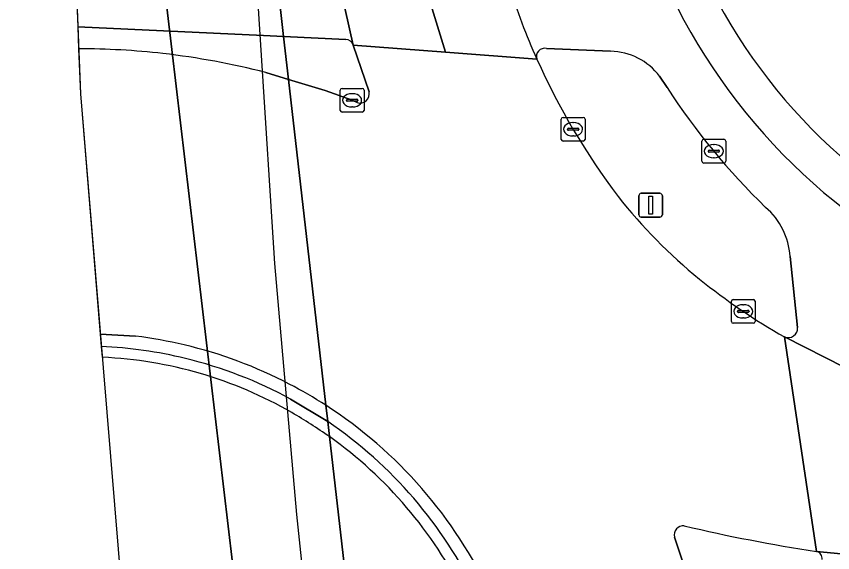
# Model space of a CAD drawing. Extents: x 159262 to 160143, y 383399 to 384319.
# Drawn here: x 159262.15 to 159296.55, y 384001.77 to 384024.37 of the extents above; entities that cross this region are included whole.
import ezdxf

# ---------------------------------------------------------------- set-up
doc = ezdxf.new("R2010")
doc.units = 0
for name, color, linetype in [('IMGEO_Berm_open', 7, 'Continuous'), ('IMGEO_Dek', 7, 'Continuous'), ('IMGEO_Erf', 7, 'Continuous'), ('IMGEO_Fietspad_gesloten', 7, 'Continuous'), ('IMGEO_Kolk', 7, 'Continuous'), ('IMGEO_Lichtmast', 7, 'Continuous'), ('IMGEO_Lijnafwatering', 7, 'Continuous'), ('IMGEO_Muur', 7, 'Continuous'), ('IMGEO_Rijbaan_lokaal_gesloten', 7, 'Continuous'), ('IMGEO_Rijbaan_regionaal_gesloten', 7, 'Continuous'), ('IMGEO_Verkeerseiland_gesloten', 7, 'Continuous'), ('IMGEO_Verkeerseiland_open', 7, 'Continuous'), ('IMGEO_Voetpad_open', 7, 'Continuous')]:
    doc.layers.add(name, color=color, linetype=linetype)

msp = doc.modelspace()

# ---------------------------------------------------------------- linework, layer by layer
at = {"layer": 'IMGEO_Berm_open'}
for points in [[(159267.175, 384010.894), (159265.684, 384010.984), (159265.727, 384010.461)], [(159273.708, 384008.245), (159275.272, 384007.293), (159275.193, 384007.98)], [(159275.193, 384007.98), (159275.272, 384007.293)]]:
    msp.add_lwpolyline(points, dxfattribs=at)
for centre, radius, start, end in [((159264.827, 383991.955), 19.084, 76.6848, 82.9322), ((159264.894, 383991.948), 18.533, 76.3421, 87.4231), ((159264.819, 383991.922), 19.118, 62.4817, 76.6843), ((159264.897, 383992.003), 18.478, 61.5221, 76.3112), ((159265.029, 383992.291), 18.694, 57.0633, 62.5303), ((159264.826, 383991.933), 19.105, 24.9781, 57.1371), ((159264.907, 383992.024), 18.455, 25.6068, 55.8296)]:
    msp.add_arc(centre, radius, start, end, dxfattribs=at)
at = {"layer": 'IMGEO_Dek'}
for points in [[(159264.521, 384029.334), (159264.847, 384021.099), (159265.765, 384010.003)], [(159275.344, 384006.661), (159275.272, 384007.293), (159275.193, 384007.98), (159273.618, 384021.71), (159273.411, 384023.519), (159273.135, 384025.928), (159273.049, 384026.674), (159272.841, 384028.487), (159272.829, 384028.919), (159272.531, 384028.933), (159272.263, 384028.946), (159264.521, 384029.334)]]:
    msp.add_lwpolyline(points, dxfattribs=at)
for centre, radius, start, end in [((159265.012, 383992.547), 17.472, 59.9588, 87.5303), ((159262.409, 383988.13), 22.599, 55.0842, 59.8519)]:
    msp.add_arc(centre, radius, start, end, dxfattribs=at)
at = {"layer": 'IMGEO_Erf'}
msp.add_arc((159312.763, 384036.443), 23.976, 200.3186, 285.1442, dxfattribs=at)
at = {"layer": 'IMGEO_Fietspad_gesloten'}
msp.add_lwpolyline([(159264.64, 384026.331), (159264.735, 384023.931), (159272.564, 384023.559), (159273.411, 384023.519), (159273.135, 384025.928), (159272.423, 384025.962)], close=True, dxfattribs=at)
for points in [[(159275.283, 384025.826), (159273.135, 384025.928), (159273.411, 384023.519), (159276.028, 384023.395)], [(159276.345, 384023.159), (159275.671, 384026.179)], [(159284.487, 384023.015), (159287.19, 384022.9)], [(159289.258, 384021.845), (159289.574, 384021.367)], [(159294.759, 384014.257), (159295.074, 384011.255)], [(159294.52, 384010.86), (159297.928, 384009.134), (159297.737, 384009.425), (159297.433, 384012.595)], [(159298.976, 384001.529), (159295.871, 384001.827)]]:
    msp.add_lwpolyline(points, dxfattribs=at)
for centre, radius, start, end in [((159312.785, 384036.454), 25.618, 200.5991, 242.7939), ((159304.274, 384031.803), 22.201, 196.0367, 204.5807), ((159276.019, 384023.052), 0.344, 18.2296, 88.4366), ((159284.409, 384022.681), 0.343, 76.9415, 199.1266), ((159287.142, 384020.252), 2.649, 36.9803, 88.9625), ((159314.758, 384037.853), 30.1, 213.2105, 225.6779), ((159291.781, 384014.056), 2.985, 3.8648, 49.3097), ((159294.675, 384011.229), 0.4, 247.2101, 3.7674), ((159295.799, 384001.525), 0.311, 351.514, 76.5473)]:
    msp.add_arc(centre, radius, start, end, dxfattribs=at)
at = {"layer": 'IMGEO_Kolk'}
for p, q in [((159275.799, 384020.407), (159275.799, 384021.259)), ((159275.874, 384021.333), (159276.726, 384021.333)), ((159276.287, 384021.113), (159276.312, 384021.113)), ((159276.8, 384021.259), (159276.8, 384020.407)), ((159276.058, 384020.827), (159276.058, 384020.839)), ((159276.496, 384020.79), (159276.098, 384020.79)), ((159276.101, 384020.876), (159276.499, 384020.876)), ((159276.542, 384020.839), (159276.542, 384020.827)), ((159276.31, 384020.553), (159276.285, 384020.553)), ((159276.726, 384020.333), (159275.874, 384020.333)), ((159285.188, 384020.112), (159286.04, 384020.112)), ((159285.113, 384019.186), (159285.113, 384020.038)), ((159285.601, 384019.892), (159285.626, 384019.892)), ((159286.114, 384020.038), (159286.114, 384019.186)), ((159285.372, 384019.606), (159285.372, 384019.618)), ((159285.81, 384019.569), (159285.412, 384019.569)), ((159285.415, 384019.655), (159285.813, 384019.655)), ((159285.856, 384019.618), (159285.856, 384019.606)), ((159286.04, 384019.112), (159285.188, 384019.112)), ((159285.624, 384019.332), (159285.599, 384019.332)), ((159291.043, 384018.264), (159291.043, 384019.116)), ((159291.118, 384019.19), (159291.97, 384019.19)), ((159292.044, 384019.116), (159292.044, 384018.264)), ((159291.302, 384018.684), (159291.302, 384018.696)), ((159291.345, 384018.733), (159291.743, 384018.733)), ((159291.531, 384018.97), (159291.556, 384018.97)), ((159291.786, 384018.696), (159291.786, 384018.684)), ((159291.74, 384018.647), (159291.342, 384018.647)), ((159291.554, 384018.41), (159291.529, 384018.41)), ((159291.97, 384018.19), (159291.118, 384018.19)), ((159292.284, 384011.514), (159292.284, 384012.366)), ((159292.359, 384012.44), (159293.211, 384012.44)), ((159292.772, 384012.22), (159292.797, 384012.22)), ((159293.285, 384012.366), (159293.285, 384011.514)), ((159292.543, 384011.934), (159292.543, 384011.946)), ((159292.981, 384011.897), (159292.583, 384011.897)), ((159292.586, 384011.983), (159292.984, 384011.983)), ((159293.027, 384011.946), (159293.027, 384011.934)), ((159292.795, 384011.66), (159292.77, 384011.66)), ((159293.211, 384011.44), (159292.359, 384011.44))]:
    msp.add_line(p, q, dxfattribs=at)
for points in [[(159275.799, 384020.407), (159275.799, 384021.259)], [(159275.874, 384021.333), (159276.726, 384021.333)], [(159276.8, 384021.259), (159276.8, 384020.407)], [(159276.726, 384020.333), (159275.874, 384020.333)], [(159285.188, 384020.112), (159286.04, 384020.112)], [(159285.113, 384019.186), (159285.113, 384020.038)], [(159286.114, 384020.038), (159286.114, 384019.186)], [(159286.04, 384019.112), (159285.188, 384019.112)], [(159291.043, 384018.264), (159291.043, 384019.116)], [(159291.118, 384019.19), (159291.97, 384019.19)], [(159292.044, 384019.116), (159292.044, 384018.264)], [(159291.97, 384018.19), (159291.118, 384018.19)], [(159292.284, 384011.514), (159292.284, 384012.366)], [(159292.359, 384012.44), (159293.211, 384012.44)], [(159293.285, 384012.366), (159293.285, 384011.514)], [(159293.211, 384011.44), (159292.359, 384011.44)]]:
    msp.add_lwpolyline(points, dxfattribs=at)
for centre, radius, start, end in [((159275.876, 384021.257), 0.0765, 91.552, 178.448), ((159275.876, 384021.257), 0.0765, 91.552, 178.448), ((159276.724, 384021.257), 0.0765, 1.552, 88.448), ((159276.724, 384021.257), 0.0765, 1.552, 88.448), ((159276.098, 384020.836), 0.0403, 85.8775, 175.7526), ((159276.095, 384020.826), 0.0366, 178.938, 274.7102), ((159276.499, 384020.833), 0.043, 264.8664, 352.4533), ((159276.503, 384020.838), 0.0386, 1.7309, 96.639), ((159275.876, 384020.409), 0.0765, 181.552, 268.448), ((159275.876, 384020.409), 0.0765, 181.552, 268.448), ((159276.724, 384020.409), 0.0765, 271.552, 358.448), ((159276.724, 384020.409), 0.0765, 271.552, 358.448), ((159285.19, 384020.036), 0.0765, 91.552, 178.448), ((159285.19, 384020.036), 0.0765, 91.552, 178.448), ((159286.038, 384020.036), 0.0765, 1.552, 88.448), ((159286.038, 384020.036), 0.0765, 1.552, 88.448), ((159285.412, 384019.615), 0.0403, 85.8775, 175.7526), ((159285.409, 384019.605), 0.0366, 178.938, 274.7102), ((159285.813, 384019.612), 0.043, 264.8664, 352.4533), ((159285.817, 384019.617), 0.0386, 1.7309, 96.639), ((159285.19, 384019.188), 0.0765, 181.552, 268.448), ((159285.19, 384019.188), 0.0765, 181.552, 268.448), ((159286.038, 384019.188), 0.0765, 271.552, 358.448), ((159286.038, 384019.188), 0.0765, 271.552, 358.448), ((159291.12, 384019.114), 0.0765, 91.552, 178.448), ((159291.12, 384019.114), 0.0765, 91.552, 178.448), ((159291.968, 384019.114), 0.0765, 1.552, 88.448), ((159291.968, 384019.114), 0.0765, 1.552, 88.448), ((159291.342, 384018.693), 0.0403, 85.8775, 175.7526), ((159291.747, 384018.695), 0.0386, 1.7309, 96.639), ((159291.339, 384018.683), 0.0366, 178.938, 274.7102), ((159291.743, 384018.69), 0.043, 264.8664, 352.4533), ((159291.12, 384018.266), 0.0765, 181.552, 268.448), ((159291.12, 384018.266), 0.0765, 181.552, 268.448), ((159291.968, 384018.266), 0.0765, 271.552, 358.448), ((159291.968, 384018.266), 0.0765, 271.552, 358.448), ((159292.361, 384012.364), 0.0765, 91.552, 178.448), ((159292.361, 384012.364), 0.0765, 91.552, 178.448), ((159293.209, 384012.364), 0.0765, 1.552, 88.448), ((159293.209, 384012.364), 0.0765, 1.552, 88.448), ((159292.583, 384011.943), 0.0403, 85.8775, 175.7526), ((159292.58, 384011.933), 0.0366, 178.938, 274.7102), ((159292.984, 384011.94), 0.043, 264.8664, 352.4533), ((159292.988, 384011.945), 0.0386, 1.7309, 96.639), ((159292.361, 384011.516), 0.0765, 181.552, 268.448), ((159292.361, 384011.516), 0.0765, 181.552, 268.448), ((159293.209, 384011.516), 0.0765, 271.552, 358.448), ((159293.209, 384011.516), 0.0765, 271.552, 358.448)]:
    msp.add_arc(centre, radius, start, end, dxfattribs=at)
for centre, major_axis, ratio, start_param, end_param in [((159276.286, 384020.833), (-0.387, 0.002), 0.722429, 4.712389, 7.853982), ((159276.311, 384020.833), (-0.39, 0.002), 0.717154, 1.570796, 4.712389), ((159285.6, 384019.612), (-0.387, 0.002), 0.722429, 4.712389, 7.853982), ((159285.625, 384019.612), (-0.39, 0.002), 0.717154, 1.570796, 4.712389), ((159291.53, 384018.69), (-0.387, 0.002), 0.722429, 4.712389, 7.853982), ((159291.555, 384018.69), (-0.39, 0.002), 0.717154, 1.570796, 4.712389), ((159292.771, 384011.94), (-0.387, 0.002), 0.722429, 4.712389, 7.853982), ((159292.796, 384011.94), (-0.39, 0.002), 0.717154, 1.570796, 4.712389)]:
    msp.add_ellipse(centre, major_axis=major_axis, ratio=ratio, start_param=start_param, end_param=end_param, dxfattribs=at)
at = {"layer": 'IMGEO_Lichtmast'}
for p, q in [((159288.384, 384016.014), (159288.384, 384016.814)), ((159288.384, 384016.814), (159288.384, 384016.014)), ((159288.484, 384016.914), (159289.274, 384016.914)), ((159289.274, 384016.914), (159288.484, 384016.914)), ((159289.374, 384016.814), (159289.374, 384016.014)), ((159289.374, 384016.014), (159289.374, 384016.814)), ((159289.274, 384015.914), (159288.484, 384015.914)), ((159288.484, 384015.914), (159289.274, 384015.914))]:
    msp.add_line(p, q, dxfattribs=at)
msp.add_lwpolyline([(159288.804, 384016.789), (159288.954, 384016.789), (159288.954, 384016.039), (159288.804, 384016.039), (159288.804, 384016.789)], dxfattribs=at)
for centre, start, end in [((159288.484, 384016.814), 90, 180), ((159288.484, 384016.814), 90, 180), ((159289.274, 384016.814), 0, 90), ((159289.274, 384016.814), 360, 90), ((159288.484, 384016.014), 180, 270), ((159288.484, 384016.014), 180, 270), ((159289.274, 384016.014), 270, 0), ((159289.274, 384016.014), 270, 0)]:
    msp.add_arc(centre, 0.1, start, end, dxfattribs=at)
at = {"layer": 'IMGEO_Lijnafwatering'}
for points in [[(159271.873, 384033.979), (159271.874, 384031.945), (159273.024, 384013.954)], [(159273.024, 384013.954), (159273.957, 384003.383), (159275, 383993.521)]]:
    msp.add_lwpolyline(points, dxfattribs=at)
at = {"layer": 'IMGEO_Muur'}
for points in [[(159265.727, 384010.461), (159265.765, 384010.003)], [(159275.344, 384006.661), (159275.272, 384007.293), (159273.708, 384008.245)], [(159275.272, 384007.293), (159275.344, 384006.661)]]:
    msp.add_lwpolyline(points, dxfattribs=at)
for centre, radius, start, end in [((159264.894, 383991.948), 18.533, 76.3421, 87.4231), ((159265.012, 383992.547), 17.472, 59.9588, 87.5303), ((159264.897, 383992.003), 18.478, 61.5221, 76.3112), ((159262.409, 383988.13), 22.599, 55.0842, 59.8519), ((159264.907, 383992.024), 18.455, 25.6068, 55.8296), ((159264.849, 383991.952), 18.07, 26.4487, 54.4913)]:
    msp.add_arc(centre, radius, start, end, dxfattribs=at)
at = {"layer": 'IMGEO_Rijbaan_lokaal_gesloten'}
msp.add_lwpolyline([(159302.569, 384008.245), (159300.739, 384008.423), (159300.624, 384008.438), (159298.079, 384009.084), (159297.928, 384009.134), (159294.52, 384010.86), (159295.871, 384001.827), (159298.976, 384001.529), (159299.108, 384001.517), (159301.575, 384001.284)], dxfattribs=at)
at = {"layer": 'IMGEO_Rijbaan_regionaal_gesloten'}
for points in [[(159271.62, 383998.252), (159267.965, 384029.162), (159265.496, 384109.233), (159266.005, 384119.851), (159267.507, 384132.324), (159269.535, 384141.678), (159272.013, 384150.923), (159274.487, 384158.497), (159280.211, 384172.631), (159275.265, 384162.706), (159273.118, 384155.127), (159263.641, 384121.661), (159262.146, 384089.298), (159264.847, 384021.099), (159267.066, 383994.282)], [(159280.211, 384172.631), (159274.487, 384158.497), (159272.013, 384150.923), (159269.535, 384141.678), (159267.507, 384132.324), (159266.005, 384119.851), (159265.496, 384109.233), (159267.965, 384029.162), (159271.62, 383998.252), (159277.018, 383952.804), (159311.634, 383770.65), (159326.117, 383701.416), (159334.862, 383664.196), (159338.544, 383665.089), (159336.511, 383673.455), (159336.041, 383675.319), (159332.664, 383689.455), (159329.732, 383702.333), (159329.536, 383702.291), (159316.548, 383763.855), (159316.542, 383763.881), (159316.537, 383763.907), (159316.287, 383765.107), (159315.145, 383771.238)], [(159277.236, 383990.167), (159275.344, 384006.661), (159275.272, 384007.293), (159275.193, 384007.98), (159273.618, 384021.71), (159273.411, 384023.519), (159273.135, 384025.928), (159273.049, 384026.674), (159272.841, 384028.487), (159272.829, 384028.919), (159272.824, 384029.103), (159272.525, 384029.091), (159272.497, 384029.26), (159271.874, 384037.989), (159270.771, 384065.944), (159268.949, 384097.91), (159268.741, 384109.268), (159269.455, 384121.477), (159270.512, 384129.935), (159272.41, 384139.83), (159275.639, 384152.115)], [(159274.487, 384133.288), (159274.189, 384128.808), (159273.978, 384124.933), (159273.846, 384121.055), (159273.795, 384117.175), (159273.823, 384113.295), (159273.932, 384109.416), (159274.434, 384096.225), (159274.696, 384088.98), (159275.571, 384067.538), (159276.303, 384048.072), (159276.444, 384045.847), (159276.941, 384040.17), (159277.705, 384034.522), (159278.733, 384028.916), (159279.558, 384025.055), (159280.23, 384022.862), (159284.085, 384022.568)], [(159275.049, 384029.45), (159275.632, 384026.386), (159275.671, 384026.179), (159276.345, 384023.159), (159280.23, 384022.862), (159279.558, 384025.055), (159278.733, 384028.916), (159277.705, 384034.522), (159276.941, 384040.17), (159276.444, 384045.847), (159276.303, 384048.072), (159275.571, 384067.538), (159274.696, 384088.98), (159274.434, 384096.225), (159273.932, 384109.416), (159273.823, 384113.295), (159273.795, 384117.175), (159273.846, 384121.055), (159273.978, 384124.933), (159274.189, 384128.808), (159274.487, 384133.288)], [(159264.772, 384023.005), (159264.847, 384021.099), (159265.684, 384010.984)], [(159284.085, 384022.568), (159280.23, 384022.862), (159276.345, 384023.159), (159277.012, 384021.195)], [(159275.193, 384007.98), (159273.618, 384021.71), (159272.661, 384022.001)], [(159276.506, 384020.741), (159276.3, 384020.832), (159275.156, 384021.243), (159273.618, 384021.71), (159275.193, 384007.98)], [(159265.684, 384010.984), (159267.175, 384010.894)], [(159295.871, 384001.827), (159294.52, 384010.86)], [(159290.704, 384000), (159289.892, 384002.427)]]:
    msp.add_lwpolyline(points, dxfattribs=at)
for centre, radius, start, end in [((159304.274, 384031.803), 22.201, 196.0367, 204.5807), ((159264.762, 383991.323), 31.682, 83.5407, 89.9826), ((159264.744, 383991.365), 31.642, 75.5109, 83.5005), ((159311.888, 384035.103), 30.498, 204.2688, 216.925), ((159276.641, 384021.099), 0.383, 249.2707, 14.5283), ((159305.119, 384030.723), 22.463, 218.3654, 230.8553), ((159308.093, 384034.61), 27.355, 231.1646, 240.2527), ((159264.827, 383991.955), 19.084, 76.6848, 82.9322), ((159264.819, 383991.922), 19.118, 62.4817, 76.6843), ((159265.029, 383992.291), 18.694, 57.0633, 62.5303), ((159264.826, 383991.933), 19.105, 24.9781, 57.1371), ((159290.253, 384002.53), 0.375, 82.9043, 195.9129), ((159305.89, 384068.736), 67.655, 256.67652, 261.48378)]:
    msp.add_arc(centre, radius, start, end, dxfattribs=at)
at = {"layer": 'IMGEO_Verkeerseiland_gesloten'}
msp.add_lwpolyline([(159275.344, 384006.661), (159277.236, 383990.167), (159282.911, 383991.513)], dxfattribs=at)
msp.add_arc((159264.849, 383991.952), 18.07, 26.4487, 54.4913, dxfattribs=at)
at = {"layer": 'IMGEO_Verkeerseiland_open'}
for points in [[(159272.661, 384022.001), (159273.618, 384021.71), (159273.411, 384023.519), (159272.564, 384023.559), (159264.735, 384023.931), (159264.772, 384023.005)], [(159276.028, 384023.395), (159273.411, 384023.519), (159273.618, 384021.71), (159275.156, 384021.243), (159276.3, 384020.832), (159276.506, 384020.741)], [(159277.012, 384021.195), (159276.345, 384023.159)], [(159287.19, 384022.9), (159284.487, 384023.015)], [(159289.574, 384021.367), (159289.258, 384021.845)], [(159295.074, 384011.255), (159294.759, 384014.257)], [(159289.892, 384002.427), (159290.704, 384000)]]:
    msp.add_lwpolyline(points, dxfattribs=at)
for centre, radius, start, end in [((159276.019, 384023.052), 0.344, 18.2296, 88.4366), ((159264.762, 383991.323), 31.682, 83.5407, 89.9826), ((159284.409, 384022.681), 0.343, 76.9415, 199.1266), ((159287.142, 384020.252), 2.649, 36.9803, 88.9625), ((159264.744, 383991.365), 31.642, 75.5109, 83.5005), ((159311.888, 384035.103), 30.498, 204.2688, 216.925), ((159276.641, 384021.099), 0.383, 249.2707, 14.5283), ((159314.758, 384037.853), 30.1, 213.2105, 225.6779), ((159305.119, 384030.723), 22.463, 218.3654, 230.8553), ((159291.781, 384014.056), 2.985, 3.8648, 49.3097), ((159308.093, 384034.61), 27.355, 231.1646, 240.2527), ((159294.675, 384011.229), 0.4, 247.2101, 3.7674), ((159290.253, 384002.53), 0.375, 82.9043, 195.9129), ((159305.89, 384068.736), 67.655, 256.67652, 261.48378), ((159295.799, 384001.525), 0.311, 351.514, 76.5473)]:
    msp.add_arc(centre, radius, start, end, dxfattribs=at)
at = {"layer": 'IMGEO_Voetpad_open'}
for centre, radius, start, end in [((159312.763, 384036.443), 23.976, 200.3186, 285.1442), ((159312.785, 384036.454), 25.618, 200.5991, 242.7939)]:
    msp.add_arc(centre, radius, start, end, dxfattribs=at)

doc.saveas('drawing.dxf')
